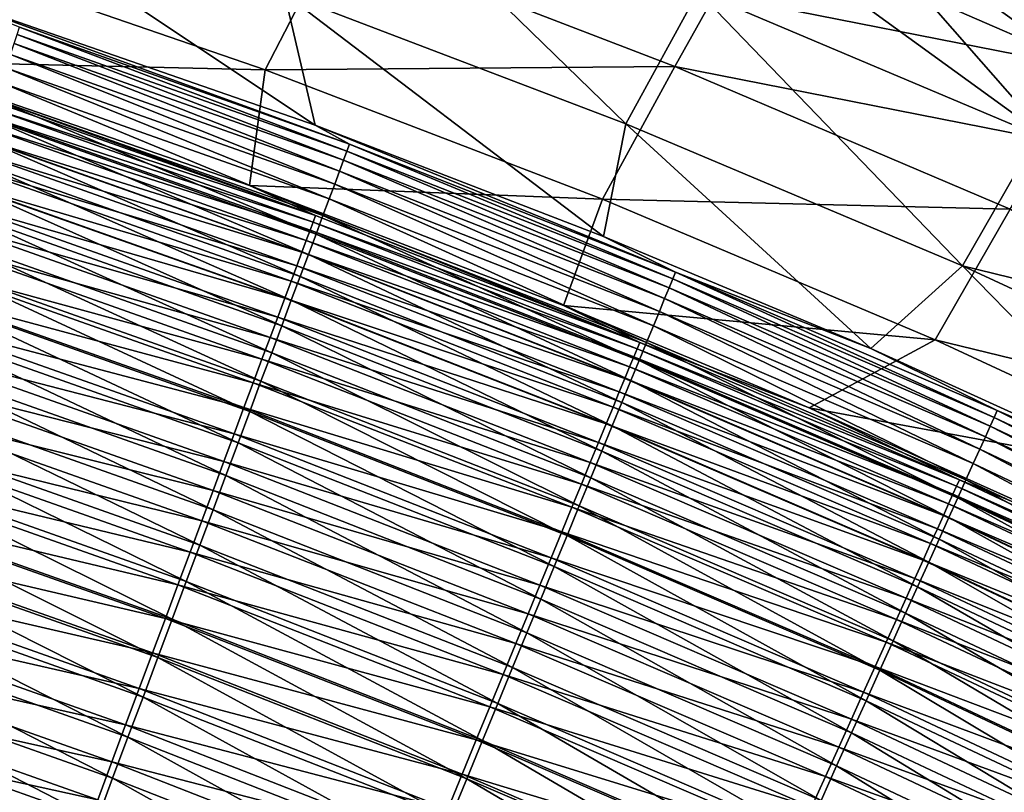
# Model space of a CAD drawing. Header units: metres. Extents: x -1 to 1402, y -1402 to 1.
# Tile 389 of 444: x 1014 to 1051, y -167 to -137. Entities that reach past the tile are written whole.
import ezdxf

# ---------------------------------------------------------------- set-up
doc = ezdxf.new("R2010")
doc.units = ezdxf.units.M

msp = doc.modelspace()

# ---------------------------------------------------------------- linework, layer by layer
at = {"layer": 'None0'}
for points in [[(1023.52301, -136.396362, -423.947693), (1026.144165, -131.325607, -367.952698), (1036.425415, -141.324814, -423.942078)], [(1026.144165, -131.325607, -367.952698), (1039.155884, -136.323639, -367.944916), (1036.425415, -141.324814, -423.942078)], [(1042.14502, -130.980194, -311.948029), (1053.501953, -139.165115, -339.937683), (1039.155884, -136.323639, -367.944916)], [(1042.14502, -130.980194, -311.948029), (1048.645752, -133.675934, -311.943634), (1053.501953, -139.165115, -339.937683)], [(1010.112, -136.317764, -469.019867), (1010.449646, -131.900223, -423.953583), (1024.676758, -141.37825, -468.996429)], [(1010.449646, -131.900223, -423.953583), (1023.52301, -136.396362, -423.947693), (1024.676758, -141.37825, -468.996429)], [(1041.255981, -133.816742, -311.589539), (1025.406982, -134.214096, -367.624512), (1038.265991, -139.163971, -367.616425)], [(1041.255981, -133.816742, -311.589539), (1038.265991, -139.163971, -367.616425), (1052.468506, -141.954498, -339.591309)], [(1047.683716, -136.488144, -311.584625), (1041.255981, -133.816742, -311.589539), (1052.468506, -141.954498, -339.591309)], [(1048.645752, -133.675934, -311.943634), (1055.097534, -136.481873, -311.939362), (1053.501953, -139.165115, -339.937683)], [(1022.787659, -139.290298, -423.663025), (1025.406982, -134.214096, -367.624512), (1009.875305, -134.840546, -423.667816)], [(1025.406982, -134.214096, -367.624512), (1022.787659, -139.290298, -423.663025), (1038.265991, -139.163971, -367.616425)], [(1022.787659, -139.290298, -423.663025), (1009.875305, -134.840546, -423.667816), (1008.580505, -138.960403, -468.741119)], [(1010.112, -136.317764, -469.019867), (1025.979614, -142.09877, -470.720398), (1013.510193, -137.678253, -470.73996)], [(1010.112, -136.317764, -469.019867), (1024.676758, -141.37825, -468.996429), (1025.979614, -142.09877, -470.720398)], [(1024.676758, -141.37825, -468.996429), (1023.52301, -136.396362, -423.947693), (1035.572632, -145.579498, -468.978241)], [(1023.52301, -136.396362, -423.947693), (1036.425415, -141.324814, -423.942078), (1035.572632, -145.579498, -468.978241)], [(1036.425415, -141.324814, -423.942078), (1039.155884, -136.323639, -367.944916), (1049.13916, -146.686447, -423.936798)], [(1039.155884, -136.323639, -367.944916), (1051.980103, -141.758209, -367.937592), (1049.13916, -146.686447, -423.936798)], [(1039.155884, -136.323639, -367.944916), (1053.501953, -139.165115, -339.937683), (1051.980103, -141.758209, -367.937592)], [(1055.739746, -136.49202, -283.576111), (1047.683716, -136.488144, -311.584625), (1054.064819, -139.269669, -311.579834)], [(1054.064819, -139.269669, -311.579834), (1047.683716, -136.488144, -311.584625), (1052.468506, -141.954498, -339.591309)], [(1025.753418, -142.703888, -474.165619), (1013.303467, -138.291779, -474.183533), (1013.419556, -137.947189, -472.467743)], [(1013.419556, -137.947189, -472.467743), (1013.510193, -137.678253, -470.73996), (1025.880493, -142.363907, -472.448975)], [(1025.880493, -142.363907, -472.448975), (1025.753418, -142.703888, -474.165619), (1013.419556, -137.947189, -472.467743)], [(1013.510193, -137.678253, -470.73996), (1025.979614, -142.09877, -470.720398), (1025.880493, -142.363907, -472.448975)], [(1013.162231, -138.710999, -475.883057), (1013.303467, -138.291779, -474.183533), (1025.598755, -143.117706, -475.865997)], [(1013.303467, -138.291779, -474.183533), (1025.753418, -142.703888, -474.165619), (1025.598755, -143.117706, -475.865997)], [(1025.41687, -143.604324, -477.545868), (1012.996216, -139.203812, -477.562012), (1013.162231, -138.710999, -475.883057)], [(1025.598755, -143.117706, -475.865997), (1025.41687, -143.604324, -477.545868), (1013.162231, -138.710999, -475.883057)], [(1022.19519, -143.649826, -468.720825), (1008.580505, -138.960403, -468.741119), (1024.695313, -144.790726, -470.306152)], [(1024.695313, -144.790726, -470.306152), (1008.580505, -138.960403, -468.741119), (1012.299377, -140.405319, -470.324188)], [(1022.19519, -143.649826, -468.720825), (1022.787659, -139.290298, -423.663025), (1008.580505, -138.960403, -468.741119)], [(1012.805664, -139.769211, -479.216156), (1012.996216, -139.203812, -477.562012), (1025.20813, -144.162766, -479.200897)], [(1012.996216, -139.203812, -477.562012), (1025.41687, -143.604324, -477.545868), (1025.20813, -144.162766, -479.200897)], [(1035.537354, -144.170822, -423.658508), (1022.787659, -139.290298, -423.663025), (1022.19519, -143.649826, -468.720825)], [(1038.265991, -139.163971, -367.616425), (1022.787659, -139.290298, -423.663025), (1035.537354, -144.170822, -423.658508)], [(1038.265991, -139.163971, -367.616425), (1035.537354, -144.170822, -423.658508), (1050.946411, -144.549683, -367.608765)], [(1052.468506, -141.954498, -339.591309), (1038.265991, -139.163971, -367.616425), (1050.946411, -144.549683, -367.608765)], [(1012.805664, -139.769211, -479.216156), (1024.973022, -144.792007, -480.826782), (1012.591064, -140.406174, -480.841125)], [(1012.805664, -139.769211, -479.216156), (1025.20813, -144.162766, -479.200897), (1024.973022, -144.792007, -480.826782)], [(1012.216064, -140.653076, -471.915619), (1024.695313, -144.790726, -470.306152), (1012.299377, -140.405319, -470.324188)], [(1024.71167, -145.491028, -482.41925), (1012.352661, -141.113678, -482.432648), (1012.591064, -140.406174, -480.841125)], [(1012.591064, -140.406174, -480.841125), (1024.973022, -144.792007, -480.826782), (1024.71167, -145.491028, -482.41925)], [(1024.487305, -145.348206, -473.479492), (1012.109314, -140.970535, -473.496002), (1011.979492, -141.356735, -475.061371)], [(1024.604126, -145.034988, -471.898315), (1012.216064, -140.653076, -471.915619), (1012.109314, -140.970535, -473.496002)], [(1024.604126, -145.034988, -471.898315), (1012.109314, -140.970535, -473.496002), (1024.487305, -145.348206, -473.479492)], [(1024.695313, -144.790726, -470.306152), (1012.216064, -140.653076, -471.915619), (1024.604126, -145.034988, -471.898315)], [(1011.826843, -141.81076, -476.607849), (1024.345093, -145.729446, -475.045685), (1011.979492, -141.356735, -475.061371)], [(1011.979492, -141.356735, -475.061371), (1024.345093, -145.729446, -475.045685), (1024.487305, -145.348206, -473.479492)], [(1012.352661, -141.113678, -482.432648), (1024.424805, -146.258636, -483.974213), (1012.090942, -141.890503, -483.986725)], [(1024.424805, -146.258636, -483.974213), (1012.352661, -141.113678, -482.432648), (1024.71167, -145.491028, -482.41925)], [(1024.676758, -141.37825, -468.996429), (1038.300537, -146.925262, -470.700531), (1025.979614, -142.09877, -470.720398)], [(1024.676758, -141.37825, -468.996429), (1035.572632, -145.579498, -468.978241), (1038.300537, -146.925262, -470.700531)], [(1035.572632, -145.579498, -468.978241), (1036.425415, -141.324814, -423.942078), (1045.683716, -149.813354, -468.96109)], [(1036.425415, -141.324814, -423.942078), (1049.13916, -146.686447, -423.936798), (1045.683716, -149.813354, -468.96109)], [(1049.13916, -146.686447, -423.936798), (1051.980103, -141.758209, -367.937592), (1063.087769, -150.098999, -395.930298)], [(1011.651733, -142.331665, -478.131409), (1024.177856, -146.177765, -476.592957), (1011.826843, -141.81076, -476.607849)], [(1012.090942, -141.890503, -483.986725), (1024.112915, -147.092865, -485.488617), (1011.806458, -142.73465, -485.500214)], [(1011.826843, -141.81076, -476.607849), (1024.177856, -146.177765, -476.592957), (1024.345093, -145.729446, -475.045685)], [(1012.090942, -141.890503, -483.986725), (1024.424805, -146.258636, -483.974213), (1024.112915, -147.092865, -485.488617)], [(1025.979614, -142.09877, -470.720398), (1038.192993, -147.186249, -472.429932), (1025.880493, -142.363907, -472.448975)], [(1025.979614, -142.09877, -470.720398), (1038.300537, -146.925262, -470.700531), (1038.192993, -147.186249, -472.429932)], [(1011.454407, -142.918472, -479.628143), (1023.985962, -146.692261, -478.117371), (1011.651733, -142.331665, -478.131409)], [(1011.651733, -142.331665, -478.131409), (1023.985962, -146.692261, -478.117371), (1024.177856, -146.177765, -476.592957)], [(1025.753418, -142.703888, -474.165619), (1025.880493, -142.363907, -472.448975), (1038.054932, -147.521179, -474.14743)], [(1025.880493, -142.363907, -472.448975), (1038.192993, -147.186249, -472.429932), (1038.054932, -147.521179, -474.14743)], [(1011.806458, -142.73465, -485.500214), (1023.777039, -147.991562, -486.959656), (1011.500061, -143.643951, -486.970367)], [(1011.806458, -142.73465, -485.500214), (1024.112915, -147.092865, -485.488617), (1023.777039, -147.991562, -486.959656)], [(1025.598755, -143.117706, -475.865997), (1025.753418, -142.703888, -474.165619), (1037.886841, -147.929047, -475.848694)], [(1025.753418, -142.703888, -474.165619), (1038.054932, -147.521179, -474.14743), (1037.886841, -147.929047, -475.848694)], [(1011.235291, -143.570282, -481.094086), (1023.769653, -147.271973, -479.61496), (1011.454407, -142.918472, -479.628143)], [(1011.454407, -142.918472, -479.628143), (1023.769653, -147.271973, -479.61496), (1023.985962, -146.692261, -478.117371)], [(1037.689087, -148.408859, -477.529449), (1025.41687, -143.604324, -477.545868), (1025.598755, -143.117706, -475.865997)], [(1037.886841, -147.929047, -475.848694), (1037.689087, -148.408859, -477.529449), (1025.598755, -143.117706, -475.865997)], [(1010.994629, -144.28595, -482.525482), (1023.529419, -147.91597, -481.081726), (1011.235291, -143.570282, -481.094086)], [(1011.235291, -143.570282, -481.094086), (1023.529419, -147.91597, -481.081726), (1023.769653, -147.271973, -479.61496)], [(1025.20813, -144.162766, -479.200897), (1025.41687, -143.604324, -477.545868), (1037.462036, -148.95961, -479.185394)], [(1037.462036, -148.95961, -479.185394), (1025.41687, -143.604324, -477.545868), (1037.689087, -148.408859, -477.529449)], [(1023.417786, -148.95256, -488.38446), (1011.172485, -144.616226, -488.394287), (1011.500061, -143.643951, -486.970367)], [(1011.500061, -143.643951, -486.970367), (1023.777039, -147.991562, -486.959656), (1023.417786, -148.95256, -488.38446)], [(1036.943237, -149.579849, -470.287872), (1034.065186, -148.193085, -468.702515), (1022.19519, -143.649826, -468.720825)], [(1036.943237, -149.579849, -470.287872), (1022.19519, -143.649826, -468.720825), (1024.695313, -144.790726, -470.306152)], [(1034.065186, -148.193085, -468.702515), (1035.537354, -144.170822, -423.658508), (1022.19519, -143.649826, -468.720825)], [(1023.265564, -148.623169, -482.513977), (1010.994629, -144.28595, -482.525482), (1010.733154, -145.06366, -483.919525)], [(1023.529419, -147.91597, -481.081726), (1010.994629, -144.28595, -482.525482), (1023.265564, -148.623169, -482.513977)], [(1025.20813, -144.162766, -479.200897), (1037.206177, -149.580307, -480.812195), (1024.973022, -144.792007, -480.826782)], [(1025.20813, -144.162766, -479.200897), (1037.462036, -148.95961, -479.185394), (1037.206177, -149.580307, -480.812195)], [(1048.106934, -149.483658, -423.654297), (1035.537354, -144.170822, -423.658508), (1034.065186, -148.193085, -468.702515)], [(1050.946411, -144.549683, -367.608765), (1035.537354, -144.170822, -423.658508), (1048.106934, -149.483658, -423.654297)], [(1023.036133, -149.973694, -489.760223), (1010.824341, -145.649292, -489.769165), (1011.172485, -144.616226, -488.394287)], [(1023.036133, -149.973694, -489.760223), (1011.172485, -144.616226, -488.394287), (1023.417786, -148.95256, -488.38446)], [(1050.946411, -144.549683, -367.608765), (1048.106934, -149.483658, -423.654297), (1061.919678, -152.843521, -395.625336)], [(1010.451477, -145.901382, -485.273621), (1022.978821, -149.391754, -483.908875), (1010.733154, -145.06366, -483.919525)], [(1010.733154, -145.06366, -483.919525), (1022.978821, -149.391754, -483.908875), (1023.265564, -148.623169, -482.513977)], [(1036.84436, -149.820313, -471.880798), (1024.604126, -145.034988, -471.898315), (1024.487305, -145.348206, -473.479492)], [(1036.943237, -149.579849, -470.287872), (1024.695313, -144.790726, -470.306152), (1024.604126, -145.034988, -471.898315)], [(1036.943237, -149.579849, -470.287872), (1024.604126, -145.034988, -471.898315), (1036.84436, -149.820313, -471.880798)], [(1024.973022, -144.792007, -480.826782), (1036.921875, -150.269943, -482.405579), (1024.71167, -145.491028, -482.41925)], [(1024.973022, -144.792007, -480.826782), (1037.206177, -149.580307, -480.812195), (1036.921875, -150.269943, -482.405579)], [(1024.345093, -145.729446, -475.045685), (1036.717407, -150.128876, -473.462738), (1024.487305, -145.348206, -473.479492)], [(1024.487305, -145.348206, -473.479492), (1036.717407, -150.128876, -473.462738), (1036.84436, -149.820313, -471.880798)], [(1010.456482, -146.740952, -491.092224), (1010.824341, -145.649292, -489.769165), (1022.632751, -151.052811, -491.084106)], [(1010.824341, -145.649292, -489.769165), (1023.036133, -149.973694, -489.760223), (1022.632751, -151.052811, -491.084106)], [(1024.177856, -146.177765, -476.592957), (1036.562744, -150.504639, -475.029755), (1024.345093, -145.729446, -475.045685)], [(1024.345093, -145.729446, -475.045685), (1036.562744, -150.504639, -475.029755), (1036.717407, -150.128876, -473.462738)], [(1036.609741, -151.027359, -483.961456), (1024.424805, -146.258636, -483.974213), (1024.71167, -145.491028, -482.41925)], [(1024.71167, -145.491028, -482.41925), (1036.921875, -150.269943, -482.405579), (1036.609741, -151.027359, -483.961456)], [(1035.572632, -145.579498, -468.978241), (1045.683716, -149.813354, -468.96109), (1038.300537, -146.925262, -470.700531)], [(1010.15033, -146.797119, -486.585175), (1022.669922, -150.219711, -485.263794), (1010.451477, -145.901382, -485.273621)], [(1010.451477, -145.901382, -485.273621), (1022.669922, -150.219711, -485.263794), (1022.978821, -149.391754, -483.908875)], [(1023.985962, -146.692261, -478.117371), (1036.380859, -150.946686, -476.57785), (1024.177856, -146.177765, -476.592957)], [(1024.177856, -146.177765, -476.592957), (1036.380859, -150.946686, -476.57785), (1036.562744, -150.504639, -475.029755)], [(1024.424805, -146.258636, -483.974213), (1036.270386, -151.850586, -485.476776), (1024.112915, -147.092865, -485.488617)], [(1036.270386, -151.850586, -485.476776), (1024.424805, -146.258636, -483.974213), (1036.609741, -151.027359, -483.961456)], [(1009.830322, -147.748871, -487.851563), (1022.3396, -151.105072, -486.576141), (1010.15033, -146.797119, -486.585175)], [(1010.456482, -146.740952, -491.092224), (1022.208496, -152.187759, -492.353271), (1010.069641, -147.889023, -492.360596)], [(1010.15033, -146.797119, -486.585175), (1022.3396, -151.105072, -486.576141), (1022.669922, -150.219711, -485.263794)], [(1010.456482, -146.740952, -491.092224), (1022.632751, -151.052811, -491.084106), (1022.208496, -152.187759, -492.353271)], [(1023.769653, -147.271973, -479.61496), (1036.171997, -151.454102, -478.103088), (1023.985962, -146.692261, -478.117371)], [(1023.985962, -146.692261, -478.117371), (1036.171997, -151.454102, -478.103088), (1036.380859, -150.946686, -476.57785)], [(1038.300537, -146.925262, -470.700531), (1050.3396, -152.416794, -472.410889), (1038.192993, -147.186249, -472.429932)], [(1038.300537, -146.925262, -470.700531), (1045.683716, -149.813354, -468.96109), (1050.455566, -152.160278, -470.680695)], [(1050.455566, -152.160278, -470.680695), (1050.3396, -152.416794, -472.410889), (1038.300537, -146.925262, -470.700531)], [(1045.683716, -149.813354, -468.96109), (1049.13916, -146.686447, -423.936798), (1057.412354, -155.150787, -468.94104)], [(1049.13916, -146.686447, -423.936798), (1061.646118, -152.482086, -423.931824), (1057.412354, -155.150787, -468.94104)], [(1061.646118, -152.482086, -423.931824), (1049.13916, -146.686447, -423.936798), (1063.087769, -150.098999, -395.930298)], [(1023.529419, -147.91597, -481.081726), (1035.936768, -152.025955, -479.601532), (1023.769653, -147.271973, -479.61496)], [(1023.769653, -147.271973, -479.61496), (1035.936768, -152.025955, -479.601532), (1036.171997, -151.454102, -478.103088)], [(1024.112915, -147.092865, -485.488617), (1035.904785, -152.737503, -486.94873), (1023.777039, -147.991562, -486.959656)], [(1024.112915, -147.092865, -485.488617), (1036.270386, -151.850586, -485.476776), (1035.904785, -152.737503, -486.94873)], [(1038.192993, -147.186249, -472.429932), (1050.190552, -152.746231, -474.129211), (1038.054932, -147.521179, -474.14743)], [(1038.192993, -147.186249, -472.429932), (1050.3396, -152.416794, -472.410889), (1050.190552, -152.746231, -474.129211)], [(1037.886841, -147.929047, -475.848694), (1038.054932, -147.521179, -474.14743), (1050.008911, -153.147614, -475.831329)], [(1038.054932, -147.521179, -474.14743), (1050.190552, -152.746231, -474.129211), (1050.008911, -153.147614, -475.831329)], [(1009.492126, -148.754593, -489.07016), (1021.988647, -152.045853, -487.843323), (1009.830322, -147.748871, -487.851563)], [(1021.764221, -153.376373, -493.564941), (1009.66449, -149.091339, -493.571442), (1010.069641, -147.889023, -492.360596)], [(1009.830322, -147.748871, -487.851563), (1021.988647, -152.045853, -487.843323), (1022.3396, -151.105072, -486.576141)], [(1010.069641, -147.889023, -492.360596), (1022.208496, -152.187759, -492.353271), (1021.764221, -153.376373, -493.564941)], [(1035.675293, -152.661331, -481.069153), (1023.529419, -147.91597, -481.081726), (1023.265564, -148.623169, -482.513977)], [(1023.777039, -147.991562, -486.959656), (1035.513794, -153.685989, -488.37442), (1023.417786, -148.95256, -488.38446)], [(1035.936768, -152.025955, -479.601532), (1023.529419, -147.91597, -481.081726), (1035.675293, -152.661331, -481.069153)], [(1023.777039, -147.991562, -486.959656), (1035.904785, -152.737503, -486.94873), (1035.513794, -153.685989, -488.37442)], [(1049.795288, -153.619949, -477.51297), (1037.689087, -148.408859, -477.529449), (1037.886841, -147.929047, -475.848694)], [(1050.008911, -153.147614, -475.831329), (1049.795288, -153.619949, -477.51297), (1037.886841, -147.929047, -475.848694)], [(1043.348267, -152.057114, -468.687897), (1034.065186, -148.193085, -468.702515), (1036.943237, -149.579849, -470.287872)], [(1043.348267, -152.057114, -468.687897), (1048.106934, -149.483658, -423.654297), (1034.065186, -148.193085, -468.702515)], [(1049.549927, -154.162277, -479.1698), (1037.462036, -148.95961, -479.185394), (1037.689087, -148.408859, -477.529449)], [(1037.689087, -148.408859, -477.529449), (1049.795288, -153.619949, -477.51297), (1049.549927, -154.162277, -479.1698)], [(1009.136475, -149.812302, -490.238434), (1021.617737, -153.040054, -489.062714), (1009.492126, -148.754593, -489.07016)], [(1009.492126, -148.754593, -489.07016), (1021.617737, -153.040054, -489.062714), (1021.988647, -152.045853, -487.843323)], [(1022.978821, -149.391754, -483.908875), (1035.388062, -153.359146, -482.502258), (1023.265564, -148.623169, -482.513977)], [(1023.265564, -148.623169, -482.513977), (1035.388062, -153.359146, -482.502258), (1035.675293, -152.661331, -481.069153)], [(1009.66449, -149.091339, -493.571442), (1021.30072, -154.616379, -494.71637), (1009.241882, -150.345596, -494.722107)], [(1021.30072, -154.616379, -494.71637), (1009.66449, -149.091339, -493.571442), (1021.764221, -153.376373, -493.564941)], [(1035.098389, -154.693893, -489.751038), (1023.036133, -149.973694, -489.760223), (1023.417786, -148.95256, -488.38446)], [(1023.417786, -148.95256, -488.38446), (1035.513794, -153.685989, -488.37442), (1035.098389, -154.693893, -489.751038)], [(1037.462036, -148.95961, -479.185394), (1049.273438, -154.77359, -480.797516), (1037.206177, -149.580307, -480.812195)], [(1049.273438, -154.77359, -480.797516), (1037.462036, -148.95961, -479.185394), (1049.549927, -154.162277, -479.1698)], [(1022.669922, -150.219711, -485.263794), (1035.075928, -154.117599, -483.89798), (1022.978821, -149.391754, -483.908875)], [(1022.978821, -149.391754, -483.908875), (1035.075928, -154.117599, -483.89798), (1035.388062, -153.359146, -482.502258)], [(1060.478882, -155.229553, -423.650421), (1048.106934, -149.483658, -423.654297), (1043.348267, -152.057114, -468.687897)], [(1061.919678, -152.843521, -395.625336), (1048.106934, -149.483658, -423.654297), (1060.478882, -155.229553, -423.650421)], [(1008.764038, -150.919983, -491.353699), (1021.2276, -154.085678, -490.23172), (1009.136475, -149.812302, -490.238434)], [(1009.136475, -149.812302, -490.238434), (1021.2276, -154.085678, -490.23172), (1021.617737, -153.040054, -489.062714)], [(1036.717407, -150.128876, -473.462738), (1048.919189, -155.011597, -471.86322), (1036.84436, -149.820313, -471.880798)], [(1049.025879, -154.775284, -470.269562), (1036.943237, -149.579849, -470.287872), (1036.84436, -149.820313, -471.880798)], [(1036.84436, -149.820313, -471.880798), (1048.919189, -155.011597, -471.86322), (1049.025879, -154.775284, -470.269562)], [(1037.206177, -149.580307, -480.812195), (1048.966187, -155.452927, -482.391785), (1036.921875, -150.269943, -482.405579)], [(1049.025879, -154.775284, -470.269562), (1043.348267, -152.057114, -468.687897), (1036.943237, -149.579849, -470.287872)], [(1037.206177, -149.580307, -480.812195), (1049.273438, -154.77359, -480.797516), (1048.966187, -155.452927, -482.391785)], [(1045.683716, -149.813354, -468.96109), (1057.412354, -155.150787, -468.94104), (1050.455566, -152.160278, -470.680695)], [(1022.3396, -151.105072, -486.576141), (1034.739746, -154.934723, -485.253754), (1022.669922, -150.219711, -485.263794)], [(1022.632751, -151.052811, -491.084106), (1023.036133, -149.973694, -489.760223), (1034.659302, -155.759079, -491.075775)], [(1022.669922, -150.219711, -485.263794), (1034.739746, -154.934723, -485.253754), (1035.075928, -154.117599, -483.89798)], [(1034.659302, -155.759079, -491.075775), (1023.036133, -149.973694, -489.760223), (1035.098389, -154.693893, -489.751038)], [(1036.562744, -150.504639, -475.029755), (1048.782104, -155.315109, -473.445923), (1036.717407, -150.128876, -473.462738)], [(1036.921875, -150.269943, -482.405579), (1048.62854, -156.199112, -483.948608), (1036.609741, -151.027359, -483.961456)], [(1036.717407, -150.128876, -473.462738), (1048.782104, -155.315109, -473.445923), (1048.919189, -155.011597, -471.86322)], [(1036.921875, -150.269943, -482.405579), (1048.966187, -155.452927, -482.391785), (1048.62854, -156.199112, -483.948608)], [(1020.81897, -155.905045, -495.805389), (1008.802673, -151.649033, -495.810425), (1009.241882, -150.345596, -494.722107)], [(1009.241882, -150.345596, -494.722107), (1021.30072, -154.616379, -494.71637), (1020.81897, -155.905045, -495.805389)], [(1036.380859, -150.946686, -476.57785), (1048.61499, -155.684906, -475.013733), (1036.562744, -150.504639, -475.029755)], [(1036.562744, -150.504639, -475.029755), (1048.61499, -155.684906, -475.013733), (1048.782104, -155.315109, -473.445923)], [(1008.375488, -152.075516, -492.413544), (1020.819031, -155.18074, -491.347748), (1008.764038, -150.919983, -491.353699)], [(1008.764038, -150.919983, -491.353699), (1020.819031, -155.18074, -491.347748), (1021.2276, -154.085678, -490.23172)], [(1022.632751, -151.052811, -491.084106), (1034.197388, -156.879425, -492.345795), (1022.208496, -152.187759, -492.353271)], [(1022.632751, -151.052811, -491.084106), (1034.659302, -155.759079, -491.075775), (1034.197388, -156.879425, -492.345795)], [(1036.171997, -151.454102, -478.103088), (1048.418457, -156.120087, -476.562653), (1036.380859, -150.946686, -476.57785)], [(1048.261719, -157.010239, -485.464844), (1036.270386, -151.850586, -485.476776), (1036.609741, -151.027359, -483.961456)], [(1036.380859, -150.946686, -476.57785), (1048.418457, -156.120087, -476.562653), (1048.61499, -155.684906, -475.013733)], [(1036.609741, -151.027359, -483.961456), (1048.62854, -156.199112, -483.948608), (1048.261719, -157.010239, -485.464844)], [(1021.988647, -152.045853, -487.843323), (1034.380127, -155.808563, -486.566925), (1022.3396, -151.105072, -486.576141)], [(1022.3396, -151.105072, -486.576141), (1034.380127, -155.808563, -486.566925), (1034.739746, -154.934723, -485.253754)], [(1020.32019, -157.239548, -496.829987), (1008.347839, -152.998795, -496.834351), (1008.802673, -151.649033, -495.810425)], [(1020.32019, -157.239548, -496.829987), (1008.802673, -151.649033, -495.810425), (1020.81897, -155.905045, -495.805389)], [(1035.936768, -152.025955, -479.601532), (1048.192749, -156.61972, -478.088745), (1036.171997, -151.454102, -478.103088)], [(1036.171997, -151.454102, -478.103088), (1048.192749, -156.61972, -478.088745), (1048.418457, -156.120087, -476.562653)], [(1007.971741, -153.276352, -493.415955), (1020.392822, -156.323166, -492.408295), (1008.375488, -152.075516, -492.413544)], [(1008.375488, -152.075516, -492.413544), (1020.392822, -156.323166, -492.408295), (1020.819031, -155.18074, -491.347748)], [(1021.617737, -153.040054, -489.062714), (1033.997925, -156.737167, -487.8349), (1021.988647, -152.045853, -487.843323)], [(1021.988647, -152.045853, -487.843323), (1033.997925, -156.737167, -487.8349), (1034.380127, -155.808563, -486.566925)], [(1047.938354, -157.182953, -479.587982), (1035.936768, -152.025955, -479.601532), (1035.675293, -152.661331, -481.069153)], [(1036.270386, -151.850586, -485.476776), (1047.866333, -157.884186, -486.937653), (1035.904785, -152.737503, -486.94873)], [(1048.192749, -156.61972, -478.088745), (1035.936768, -152.025955, -479.601532), (1047.938354, -157.182953, -479.587982)], [(1047.866333, -157.884186, -486.937653), (1036.270386, -151.850586, -485.476776), (1048.261719, -157.010239, -485.464844)], [(1053.553223, -156.635925, -468.671722), (1043.348267, -152.057114, -468.687897), (1049.025879, -154.775284, -470.269562)], [(1053.553223, -156.635925, -468.671722), (1060.478882, -155.229553, -423.650421), (1043.348267, -152.057114, -468.687897)], [(1062.302612, -158.058136, -472.392059), (1050.3396, -152.416794, -472.410889), (1050.455566, -152.160278, -470.680695)], [(1050.455566, -152.160278, -470.680695), (1057.412354, -155.150787, -468.94104), (1062.427002, -157.806458, -470.661072)], [(1062.427002, -157.806458, -470.661072), (1062.302612, -158.058136, -472.392059), (1050.455566, -152.160278, -470.680695)], [(1022.208496, -152.187759, -492.353271), (1033.713745, -158.052811, -493.558258), (1021.764221, -153.376373, -493.564941)], [(1022.208496, -152.187759, -492.353271), (1034.197388, -156.879425, -492.345795), (1033.713745, -158.052811, -493.558258)], [(1050.3396, -152.416794, -472.410889), (1062.1427, -158.381638, -474.111176), (1050.190552, -152.746231, -474.129211)], [(1062.302612, -158.058136, -472.392059), (1062.1427, -158.381638, -474.111176), (1050.3396, -152.416794, -472.410889)], [(1035.388062, -153.359146, -482.502258), (1047.65564, -157.808823, -481.056458), (1035.675293, -152.661331, -481.069153)], [(1035.904785, -152.737503, -486.94873), (1047.443481, -158.818863, -488.364258), (1035.513794, -153.685989, -488.37442)], [(1035.675293, -152.661331, -481.069153), (1047.65564, -157.808823, -481.056458), (1047.938354, -157.182953, -479.587982)], [(1035.904785, -152.737503, -486.94873), (1047.866333, -157.884186, -486.937653), (1047.443481, -158.818863, -488.364258)], [(1050.190552, -152.746231, -474.129211), (1061.947754, -158.77597, -475.814117), (1050.008911, -153.147614, -475.831329)], [(1050.190552, -152.746231, -474.129211), (1062.1427, -158.381638, -474.111176), (1061.947754, -158.77597, -475.814117)], [(1007.55365, -154.519867, -494.359039), (1019.94989, -157.510422, -493.411346), (1007.971741, -153.276352, -493.415955)], [(1019.805237, -158.617035, -497.788147), (1007.878357, -154.391998, -497.79184), (1008.347839, -152.998795, -496.834351)], [(1007.971741, -153.276352, -493.415955), (1019.94989, -157.510422, -493.411346), (1020.392822, -156.323166, -492.408295)], [(1019.805237, -158.617035, -497.788147), (1008.347839, -152.998795, -496.834351), (1020.32019, -157.239548, -496.829987)], [(1021.2276, -154.085678, -490.23172), (1033.594116, -157.718536, -489.055084), (1021.617737, -153.040054, -489.062714)], [(1021.617737, -153.040054, -489.062714), (1033.594116, -157.718536, -489.055084), (1033.997925, -156.737167, -487.8349)], [(1049.795288, -153.619949, -477.51297), (1050.008911, -153.147614, -475.831329), (1061.71814, -159.240189, -477.496582)], [(1050.008911, -153.147614, -475.831329), (1061.947754, -158.77597, -475.814117), (1061.71814, -159.240189, -477.496582)], [(1033.209106, -159.276962, -494.710449), (1021.30072, -154.616379, -494.71637), (1021.764221, -153.376373, -493.564941)], [(1021.764221, -153.376373, -493.564941), (1033.713745, -158.052811, -493.558258), (1033.209106, -159.276962, -494.710449)], [(1035.075928, -154.117599, -483.89798), (1047.345093, -158.496307, -482.490387), (1035.388062, -153.359146, -482.502258)], [(1035.388062, -153.359146, -482.502258), (1047.345093, -158.496307, -482.490387), (1047.65564, -157.808823, -481.056458)], [(1049.795288, -153.619949, -477.51297), (1061.45459, -159.773315, -479.154297), (1049.549927, -154.162277, -479.1698)], [(1061.45459, -159.773315, -479.154297), (1049.795288, -153.619949, -477.51297), (1061.71814, -159.240189, -477.496582)], [(1035.513794, -153.685989, -488.37442), (1046.994141, -159.812149, -489.74176), (1035.098389, -154.693893, -489.751038)], [(1035.513794, -153.685989, -488.37442), (1047.443481, -158.818863, -488.364258), (1046.994141, -159.812149, -489.74176)], [(1007.878357, -154.391998, -497.79184), (1019.27533, -160.034683, -498.677795), (1007.395203, -155.82579, -498.680878)], [(1019.27533, -160.034683, -498.677795), (1007.878357, -154.391998, -497.79184), (1019.805237, -158.617035, -497.788147)], [(1020.819031, -155.18074, -491.347748), (1033.169312, -158.750732, -490.224854), (1021.2276, -154.085678, -490.23172)], [(1021.2276, -154.085678, -490.23172), (1033.169312, -158.750732, -490.224854), (1033.594116, -157.718536, -489.055084)], [(1034.739746, -154.934723, -485.253754), (1047.007568, -159.243607, -483.886963), (1035.075928, -154.117599, -483.89798)], [(1035.075928, -154.117599, -483.89798), (1047.007568, -159.243607, -483.886963), (1047.345093, -158.496307, -482.490387)], [(1061.157349, -160.37439, -480.782867), (1049.273438, -154.77359, -480.797516), (1049.549927, -154.162277, -479.1698)], [(1049.549927, -154.162277, -479.1698), (1061.45459, -159.773315, -479.154297), (1061.157349, -160.37439, -480.782867)], [(1007.12207, -155.803406, -495.240967), (1019.491211, -158.739883, -494.355072), (1007.55365, -154.519867, -494.359039)], [(1007.55365, -154.519867, -494.359039), (1019.491211, -158.739883, -494.355072), (1019.94989, -157.510422, -493.411346)], [(1021.30072, -154.616379, -494.71637), (1032.684692, -160.549194, -495.800201), (1020.81897, -155.905045, -495.805389)], [(1032.684692, -160.549194, -495.800201), (1021.30072, -154.616379, -494.71637), (1033.209106, -159.276962, -494.710449)], [(1046.519287, -160.861969, -491.067352), (1034.659302, -155.759079, -491.075775), (1035.098389, -154.693893, -489.751038)], [(1035.098389, -154.693893, -489.751038), (1046.994141, -159.812149, -489.74176), (1046.519287, -160.861969, -491.067352)], [(1048.919189, -155.011597, -471.86322), (1060.925659, -160.379593, -470.251495), (1049.025879, -154.775284, -470.269562)], [(1049.273438, -154.77359, -480.797516), (1060.827026, -161.04245, -482.378052), (1048.966187, -155.452927, -482.391785)], [(1060.925659, -160.379593, -470.251495), (1053.553223, -156.635925, -468.671722), (1049.025879, -154.775284, -470.269562)], [(1060.827026, -161.04245, -482.378052), (1049.273438, -154.77359, -480.797516), (1061.157349, -160.37439, -480.782867)], [(1034.380127, -155.808563, -486.566925), (1046.643921, -160.048782, -485.243561), (1034.739746, -154.934723, -485.253754)], [(1034.739746, -154.934723, -485.253754), (1046.643921, -160.048782, -485.243561), (1047.007568, -159.243607, -483.886963)], [(1048.782104, -155.315109, -473.445923), (1060.811157, -160.611465, -471.845856), (1048.919189, -155.011597, -471.86322)], [(1048.919189, -155.011597, -471.86322), (1060.811157, -160.611465, -471.845856), (1060.925659, -160.379593, -470.251495)], [(1020.392822, -156.323166, -492.408295), (1032.724487, -159.831772, -491.341614), (1020.819031, -155.18074, -491.347748)], [(1020.819031, -155.18074, -491.347748), (1032.724487, -159.831772, -491.341614), (1033.169312, -158.750732, -490.224854)], [(1048.61499, -155.684906, -475.013733), (1060.66394, -160.9095, -473.429291), (1048.782104, -155.315109, -473.445923)], [(1048.966187, -155.452927, -482.391785), (1060.464233, -161.776352, -483.93576), (1048.62854, -156.199112, -483.948608)], [(1048.782104, -155.315109, -473.445923), (1060.66394, -160.9095, -473.429291), (1060.811157, -160.611465, -471.845856)], [(1048.966187, -155.452927, -482.391785), (1060.827026, -161.04245, -482.378052), (1060.464233, -161.776352, -483.93576)], [(1006.677917, -157.124329, -496.059814), (1019.0177, -160.008972, -495.237579), (1007.12207, -155.803406, -495.240967)], [(1007.395203, -155.82579, -498.680878), (1018.731506, -161.489639, -499.496918), (1006.899353, -157.297287, -499.499451)], [(1007.12207, -155.803406, -495.240967), (1019.0177, -160.008972, -495.237579), (1019.491211, -158.739883, -494.355072)], [(1007.395203, -155.82579, -498.680878), (1019.27533, -160.034683, -498.677795), (1018.731506, -161.489639, -499.496918)], [(1033.997925, -156.737167, -487.8349), (1046.254883, -160.909927, -486.557556), (1034.380127, -155.808563, -486.566925)], [(1034.659302, -155.759079, -491.075775), (1046.019775, -161.966202, -492.338165), (1034.197388, -156.879425, -492.345795)], [(1034.380127, -155.808563, -486.566925), (1046.254883, -160.909927, -486.557556), (1046.643921, -160.048782, -485.243561)], [(1046.019775, -161.966202, -492.338165), (1034.659302, -155.759079, -491.075775), (1046.519287, -160.861969, -491.067352)], [(1048.418457, -156.120087, -476.562653), (1060.484497, -161.272797, -474.997864), (1048.61499, -155.684906, -475.013733)], [(1048.61499, -155.684906, -475.013733), (1060.484497, -161.272797, -474.997864), (1060.66394, -160.9095, -473.429291)], [(1032.141602, -161.86673, -496.8255), (1020.32019, -157.239548, -496.829987), (1020.81897, -155.905045, -495.805389)], [(1020.81897, -155.905045, -495.805389), (1032.684692, -160.549194, -495.800201), (1032.141602, -161.86673, -496.8255)], [(1048.192749, -156.61972, -478.088745), (1060.273315, -161.700485, -476.547577), (1048.418457, -156.120087, -476.562653)], [(1048.62854, -156.199112, -483.948608), (1060.069702, -162.574203, -485.452881), (1048.261719, -157.010239, -485.464844)], [(1048.418457, -156.120087, -476.562653), (1060.273315, -161.700485, -476.547577), (1060.484497, -161.272797, -474.997864)], [(1048.62854, -156.199112, -483.948608), (1060.464233, -161.776352, -483.93576), (1060.069702, -162.574203, -485.452881)], [(1019.94989, -157.510422, -493.411346), (1032.260376, -160.959595, -492.402863), (1020.392822, -156.323166, -492.408295)], [(1020.392822, -156.323166, -492.408295), (1032.260376, -160.959595, -492.402863), (1032.724487, -159.831772, -491.341614)], [(1060.030762, -162.191666, -478.074432), (1048.192749, -156.61972, -478.088745), (1047.938354, -157.182953, -479.587982)], [(1060.273315, -161.700485, -476.547577), (1048.192749, -156.61972, -478.088745), (1060.030762, -162.191666, -478.074432)], [(1033.594116, -157.718536, -489.055084), (1045.841553, -161.825073, -487.826355), (1033.997925, -156.737167, -487.8349)], [(1034.197388, -156.879425, -492.345795), (1045.496582, -163.122742, -493.551422), (1033.713745, -158.052811, -493.558258)], [(1033.997925, -156.737167, -487.8349), (1045.841553, -161.825073, -487.826355), (1046.254883, -160.909927, -486.557556)], [(1034.197388, -156.879425, -492.345795), (1046.019775, -161.966202, -492.338165), (1045.496582, -163.122742, -493.551422)], [(1059.644653, -163.433945, -486.926575), (1047.866333, -157.884186, -486.937653), (1048.261719, -157.010239, -485.464844)], [(1048.261719, -157.010239, -485.464844), (1060.069702, -162.574203, -485.452881), (1059.644653, -163.433945, -486.926575)], [(1006.222046, -158.480011, -496.813751), (1018.530457, -161.315048, -496.056976), (1006.677917, -157.124329, -496.059814)], [(1006.899353, -157.297287, -499.499451), (1018.174744, -162.979065, -500.243469), (1006.391785, -158.803619, -500.245514)], [(1006.677917, -157.124329, -496.059814), (1018.530457, -161.315048, -496.056976), (1019.0177, -160.008972, -495.237579)], [(1006.899353, -157.297287, -499.499451), (1018.731506, -161.489639, -499.496918), (1018.174744, -162.979065, -500.243469)], [(1031.580933, -163.22673, -497.784302), (1019.805237, -158.617035, -497.788147), (1020.32019, -157.239548, -496.829987)], [(1031.580933, -163.22673, -497.784302), (1020.32019, -157.239548, -496.829987), (1032.141602, -161.86673, -496.8255)], [(1047.65564, -157.808823, -481.056458), (1059.757324, -162.745453, -479.574493), (1047.938354, -157.182953, -479.587982)], [(1047.938354, -157.182953, -479.587982), (1059.757324, -162.745453, -479.574493), (1060.030762, -162.191666, -478.074432)], [(1019.491211, -158.739883, -494.355072), (1031.777954, -162.131729, -493.406586), (1019.94989, -157.510422, -493.411346)], [(1019.94989, -157.510422, -493.411346), (1031.777954, -162.131729, -493.406586), (1032.260376, -160.959595, -492.402863)], [(1033.169312, -158.750732, -490.224854), (1045.404663, -162.792282, -489.047302), (1033.594116, -157.718536, -489.055084)], [(1033.594116, -157.718536, -489.055084), (1045.404663, -162.792282, -489.047302), (1045.841553, -161.825073, -487.826355)], [(1033.713745, -158.052811, -493.558258), (1044.950684, -164.329391, -494.704407), (1033.209106, -159.276962, -494.710449)], [(1033.713745, -158.052811, -493.558258), (1045.496582, -163.122742, -493.551422), (1044.950684, -164.329391, -494.704407)], [(1047.345093, -158.496307, -482.490387), (1059.453369, -163.360962, -481.043793), (1047.65564, -157.808823, -481.056458)], [(1047.866333, -157.884186, -486.937653), (1059.189941, -164.353485, -488.354034), (1047.443481, -158.818863, -488.364258)], [(1047.65564, -157.808823, -481.056458), (1059.453369, -163.360962, -481.043793), (1059.757324, -162.745453, -479.574493)], [(1059.189941, -164.353485, -488.354034), (1047.866333, -157.884186, -486.937653), (1059.644653, -163.433945, -486.926575)], [(1005.755432, -159.867783, -497.500916), (1018.030334, -162.655502, -496.811432), (1006.222046, -158.480011, -496.813751)], [(1006.222046, -158.480011, -496.813751), (1018.030334, -162.655502, -496.811432), (1018.530457, -161.315048, -496.056976)], [(1047.007568, -159.243607, -483.886963), (1059.119507, -164.037109, -482.478546), (1047.345093, -158.496307, -482.490387)], [(1047.345093, -158.496307, -482.490387), (1059.119507, -164.037109, -482.478546), (1059.453369, -163.360962, -481.043793)], [(1017.606201, -164.500137, -500.915436), (1005.873413, -160.341934, -500.917023), (1006.391785, -158.803619, -500.245514)], [(1006.391785, -158.803619, -500.245514), (1018.174744, -162.979065, -500.243469), (1017.606201, -164.500137, -500.915436)], [(1019.0177, -160.008972, -495.237579), (1031.278442, -163.345581, -494.350952), (1019.491211, -158.739883, -494.355072)], [(1031.004028, -164.626404, -498.674561), (1019.27533, -160.034683, -498.677795), (1019.805237, -158.617035, -497.788147)], [(1019.491211, -158.739883, -494.355072), (1031.278442, -163.345581, -494.350952), (1031.777954, -162.131729, -493.406586)], [(1031.004028, -164.626404, -498.674561), (1019.805237, -158.617035, -497.788147), (1031.580933, -163.22673, -497.784302)], [(1032.724487, -159.831772, -491.341614), (1044.945068, -163.809631, -490.217834), (1033.169312, -158.750732, -490.224854)], [(1033.169312, -158.750732, -490.224854), (1044.945068, -163.809631, -490.217834), (1045.404663, -162.792282, -489.047302)], [(1047.443481, -158.818863, -488.364258), (1058.706787, -165.33075, -489.732391), (1046.994141, -159.812149, -489.74176)], [(1047.443481, -158.818863, -488.364258), (1059.189941, -164.353485, -488.354034), (1058.706787, -165.33075, -489.732391)], [(1046.643921, -160.048782, -485.243561), (1058.75647, -164.772186, -483.875946), (1047.007568, -159.243607, -483.886963)], [(1047.007568, -159.243607, -483.886963), (1058.75647, -164.772186, -483.875946), (1059.119507, -164.037109, -482.478546)], [(1044.383423, -165.583466, -495.794891), (1032.684692, -160.549194, -495.800201), (1033.209106, -159.276962, -494.710449)], [(1033.209106, -159.276962, -494.710449), (1044.950684, -164.329391, -494.704407), (1044.383423, -165.583466, -495.794891)], [(1005.278931, -161.285004, -498.119415), (1017.518372, -164.02771, -497.499054), (1005.755432, -159.867783, -497.500916)], [(1005.755432, -159.867783, -497.500916), (1017.518372, -164.02771, -497.499054), (1018.030334, -162.655502, -496.811432)], [(1032.260376, -160.959595, -492.402863), (1044.463745, -164.875183, -491.335327), (1032.724487, -159.831772, -491.341614)], [(1032.724487, -159.831772, -491.341614), (1044.463745, -164.875183, -491.335327), (1044.945068, -163.809631, -490.217834)], [(1046.994141, -159.812149, -489.74176), (1058.196045, -166.363693, -491.058807), (1046.519287, -160.861969, -491.067352)], [(1046.994141, -159.812149, -489.74176), (1058.706787, -165.33075, -489.732391), (1058.196045, -166.363693, -491.058807)], [(1005.873413, -160.341934, -500.917023), (1017.026917, -166.049789, -501.511017), (1005.345337, -161.909149, -501.512207)], [(1017.026917, -166.049789, -501.511017), (1005.873413, -160.341934, -500.917023), (1017.606201, -164.500137, -500.915436)], [(1018.530457, -161.315048, -496.056976), (1030.762817, -164.598557, -495.23407), (1019.0177, -160.008972, -495.237579)], [(1019.27533, -160.034683, -498.677795), (1030.411865, -166.062943, -499.494263), (1018.731506, -161.489639, -499.496918)], [(1019.0177, -160.008972, -495.237579), (1030.762817, -164.598557, -495.23407), (1031.278442, -163.345581, -494.350952)], [(1030.411865, -166.062943, -499.494263), (1019.27533, -160.034683, -498.677795), (1031.004028, -164.626404, -498.674561)], [(1046.254883, -160.909927, -486.557556), (1058.365356, -165.56427, -485.233337), (1046.643921, -160.048782, -485.243561)], [(1046.643921, -160.048782, -485.243561), (1058.365356, -165.56427, -485.233337), (1058.75647, -164.772186, -483.875946)], [(1032.684692, -160.549194, -495.800201), (1043.795898, -166.882233, -496.820892), (1032.141602, -161.86673, -496.8255)], [(1043.795898, -166.882233, -496.820892), (1032.684692, -160.549194, -495.800201), (1044.383423, -165.583466, -495.794891)], [(1031.777954, -162.131729, -493.406586), (1043.961548, -165.986877, -492.397278), (1032.260376, -160.959595, -492.402863)], [(1032.260376, -160.959595, -492.402863), (1043.961548, -165.986877, -492.397278), (1044.463745, -164.875183, -491.335327)], [(1045.841553, -161.825073, -487.826355), (1057.947021, -166.411469, -486.548126), (1046.254883, -160.909927, -486.557556)], [(1057.658813, -167.450226, -492.330475), (1046.019775, -161.966202, -492.338165), (1046.519287, -160.861969, -491.067352)], [(1046.254883, -160.909927, -486.557556), (1057.947021, -166.411469, -486.548126), (1058.365356, -165.56427, -485.233337)], [(1046.519287, -160.861969, -491.067352), (1058.196045, -166.363693, -491.058807), (1057.658813, -167.450226, -492.330475)], [(1016.995544, -165.429062, -498.11795), (1005.278931, -161.285004, -498.119415), (1004.793457, -162.728851, -498.667572)], [(1017.518372, -164.02771, -497.499054), (1005.278931, -161.285004, -498.119415), (1016.995544, -165.429062, -498.11795)], [(1018.030334, -162.655502, -496.811432), (1030.232178, -165.888092, -496.054047), (1018.530457, -161.315048, -496.056976)], [(1018.530457, -161.315048, -496.056976), (1030.232178, -165.888092, -496.054047), (1030.762817, -164.598557, -495.23407)], [(1018.731506, -161.489639, -499.496918), (1029.805664, -167.533539, -500.241333), (1018.174744, -162.979065, -500.243469)], [(1018.731506, -161.489639, -499.496918), (1030.411865, -166.062943, -499.494263), (1029.805664, -167.533539, -500.241333)], [(1045.404663, -162.792282, -489.047302), (1057.502441, -167.311859, -487.817719), (1045.841553, -161.825073, -487.826355)], [(1045.841553, -161.825073, -487.826355), (1057.502441, -167.311859, -487.817719), (1057.947021, -166.411469, -486.548126)], [(1005.345337, -161.909149, -501.512207), (1016.438477, -167.624146, -502.029266), (1004.808838, -163.501312, -502.030121)], [(1005.345337, -161.909149, -501.512207), (1017.026917, -166.049789, -501.511017), (1016.438477, -167.624146, -502.029266)], [(1031.278442, -163.345581, -494.350952), (1043.439697, -167.142288, -493.401703), (1031.777954, -162.131729, -493.406586)], [(1043.189453, -168.222885, -497.780334), (1031.580933, -163.22673, -497.784302), (1032.141602, -161.86673, -496.8255)], [(1031.777954, -162.131729, -493.406586), (1043.439697, -167.142288, -493.401703), (1043.961548, -165.986877, -492.397278)], [(1032.141602, -161.86673, -496.8255), (1043.795898, -166.882233, -496.820892), (1043.189453, -168.222885, -497.780334)], [(1046.019775, -161.966202, -492.338165), (1057.096191, -168.588287, -493.544525), (1045.496582, -163.122742, -493.551422)], [(1057.096191, -168.588287, -493.544525), (1046.019775, -161.966202, -492.338165), (1057.658813, -167.450226, -492.330475)], [(1004.300232, -164.195679, -499.144592), (1016.462891, -166.856766, -498.666504), (1004.793457, -162.728851, -498.667572)], [(1004.793457, -162.728851, -498.667572), (1016.462891, -166.856766, -498.666504), (1016.995544, -165.429062, -498.11795)], [(1017.518372, -164.02771, -497.499054), (1029.6875, -167.211594, -496.809021), (1018.030334, -162.655502, -496.811432)], [(1018.030334, -162.655502, -496.811432), (1029.6875, -167.211594, -496.809021), (1030.232178, -165.888092, -496.054047)], [(1044.945068, -163.809631, -490.217834), (1057.032471, -168.263519, -489.039459), (1045.404663, -162.792282, -489.047302)], [(1045.404663, -162.792282, -489.047302), (1057.032471, -168.263519, -489.039459), (1057.502441, -167.311859, -487.817719)], [(1018.174744, -162.979065, -500.243469), (1029.186523, -169.035416, -500.913757), (1017.606201, -164.500137, -500.915436)], [(1018.174744, -162.979065, -500.243469), (1029.805664, -167.533539, -500.241333), (1029.186523, -169.035416, -500.913757)], [(1042.565186, -169.602692, -498.671234), (1031.004028, -164.626404, -498.674561), (1031.580933, -163.22673, -497.784302)], [(1042.565186, -169.602692, -498.671234), (1031.580933, -163.22673, -497.784302), (1043.189453, -168.222885, -497.780334)], [(1045.496582, -163.122742, -493.551422), (1056.509033, -169.775696, -494.698242), (1044.950684, -164.329391, -494.704407)], [(1045.496582, -163.122742, -493.551422), (1057.096191, -168.588287, -493.544525), (1056.509033, -169.775696, -494.698242)], [(1004.808838, -163.501312, -502.030121), (1015.842285, -169.219086, -502.469574), (1004.26532, -165.114304, -502.470123)], [(1004.808838, -163.501312, -502.030121), (1016.438477, -167.624146, -502.029266), (1015.842285, -169.219086, -502.469574)], [(1030.762817, -164.598557, -495.23407), (1042.89917, -168.338867, -494.34671), (1031.278442, -163.345581, -494.350952)], [(1031.278442, -163.345581, -494.350952), (1042.89917, -168.338867, -494.34671), (1043.439697, -167.142288, -493.401703)], [(1029.129883, -168.566483, -497.497101), (1017.518372, -164.02771, -497.499054), (1016.995544, -165.429062, -498.11795)], [(1029.6875, -167.211594, -496.809021), (1017.518372, -164.02771, -497.499054), (1029.129883, -168.566483, -497.497101)], [(1044.463745, -164.875183, -491.335327), (1056.538208, -169.264572, -490.210724), (1044.945068, -163.809631, -490.217834)], [(1044.945068, -163.809631, -490.217834), (1056.538208, -169.264572, -490.210724), (1057.032471, -168.263519, -489.039459)], [(1015.921753, -168.307205, -499.143829), (1004.300232, -164.195679, -499.144592), (1003.800598, -165.681702, -499.549835)], [(1016.462891, -166.856766, -498.666504), (1004.300232, -164.195679, -499.144592), (1015.921753, -168.307205, -499.143829)], [(1044.950684, -164.329391, -494.704407), (1055.898804, -171.009827, -495.78949), (1044.383423, -165.583466, -495.794891)], [(1044.950684, -164.329391, -494.704407), (1056.509033, -169.775696, -494.698242), (1055.898804, -171.009827, -495.78949)], [(1028.555786, -170.565521, -501.509735), (1017.026917, -166.049789, -501.511017), (1017.606201, -164.500137, -500.915436)], [(1017.606201, -164.500137, -500.915436), (1029.186523, -169.035416, -500.913757), (1028.555786, -170.565521, -501.509735)], [(1030.232178, -165.888092, -496.054047), (1042.341309, -169.574036, -495.230438), (1030.762817, -164.598557, -495.23407)], [(1041.924561, -171.018875, -499.491486), (1030.411865, -166.062943, -499.494263), (1031.004028, -164.626404, -498.674561)], [(1030.762817, -164.598557, -495.23407), (1042.341309, -169.574036, -495.230438), (1042.89917, -168.338867, -494.34671)], [(1041.924561, -171.018875, -499.491486), (1031.004028, -164.626404, -498.674561), (1042.565186, -169.602692, -498.671234)], [(1015.239929, -170.830536, -502.831207), (1003.716187, -166.743958, -502.831543), (1004.26532, -165.114304, -502.470123)], [(1004.26532, -165.114304, -502.470123), (1015.842285, -169.219086, -502.469574), (1015.239929, -170.830536, -502.831207)], [(1043.961548, -165.986877, -492.397278), (1056.020386, -170.313095, -491.328949), (1044.463745, -164.875183, -491.335327)], [(1044.463745, -164.875183, -491.335327), (1056.020386, -170.313095, -491.328949), (1056.538208, -169.264572, -490.210724)], [(1016.462891, -166.856766, -498.666504), (1028.560547, -169.950165, -498.116425), (1016.995544, -165.429062, -498.11795)], [(1016.995544, -165.429062, -498.11795), (1028.560547, -169.950165, -498.116425), (1029.129883, -168.566483, -497.497101)], [(1015.373535, -169.776627, -499.549347), (1003.800598, -165.681702, -499.549835), (1003.295776, -167.183075, -499.88269)], [(1015.921753, -168.307205, -499.143829), (1003.800598, -165.681702, -499.549835), (1015.373535, -169.776627, -499.549347)], [(1029.6875, -167.211594, -496.809021), (1041.76709, -170.845276, -496.050964), (1030.232178, -165.888092, -496.054047)], [(1030.232178, -165.888092, -496.054047), (1041.76709, -170.845276, -496.050964), (1042.341309, -169.574036, -495.230438)], [(1055.266846, -172.287949, -496.816162), (1043.795898, -166.882233, -496.820892), (1044.383423, -165.583466, -495.794891)], [(1044.383423, -165.583466, -495.794891), (1055.898804, -171.009827, -495.78949), (1055.266846, -172.287949, -496.816162)], [(1017.026917, -166.049789, -501.511017), (1027.915039, -172.120026, -502.028351), (1016.438477, -167.624146, -502.029266)], [(1027.915039, -172.120026, -502.028351), (1017.026917, -166.049789, -501.511017), (1028.555786, -170.565521, -501.509735)], [(1030.411865, -166.062943, -499.494263), (1041.268799, -172.468658, -500.239075), (1029.805664, -167.533539, -500.241333)], [(1041.268799, -172.468658, -500.239075), (1030.411865, -166.062943, -499.494263), (1041.924561, -171.018875, -499.491486)], [(1043.439697, -167.142288, -493.401703), (1055.480225, -171.407074, -492.391602), (1043.961548, -165.986877, -492.397278)], [(1043.961548, -165.986877, -492.397278), (1055.480225, -171.407074, -492.391602), (1056.020386, -170.313095, -491.328949)]]:
    msp.add_3dface(points, dxfattribs=at)

doc.saveas('drawing.dxf')
